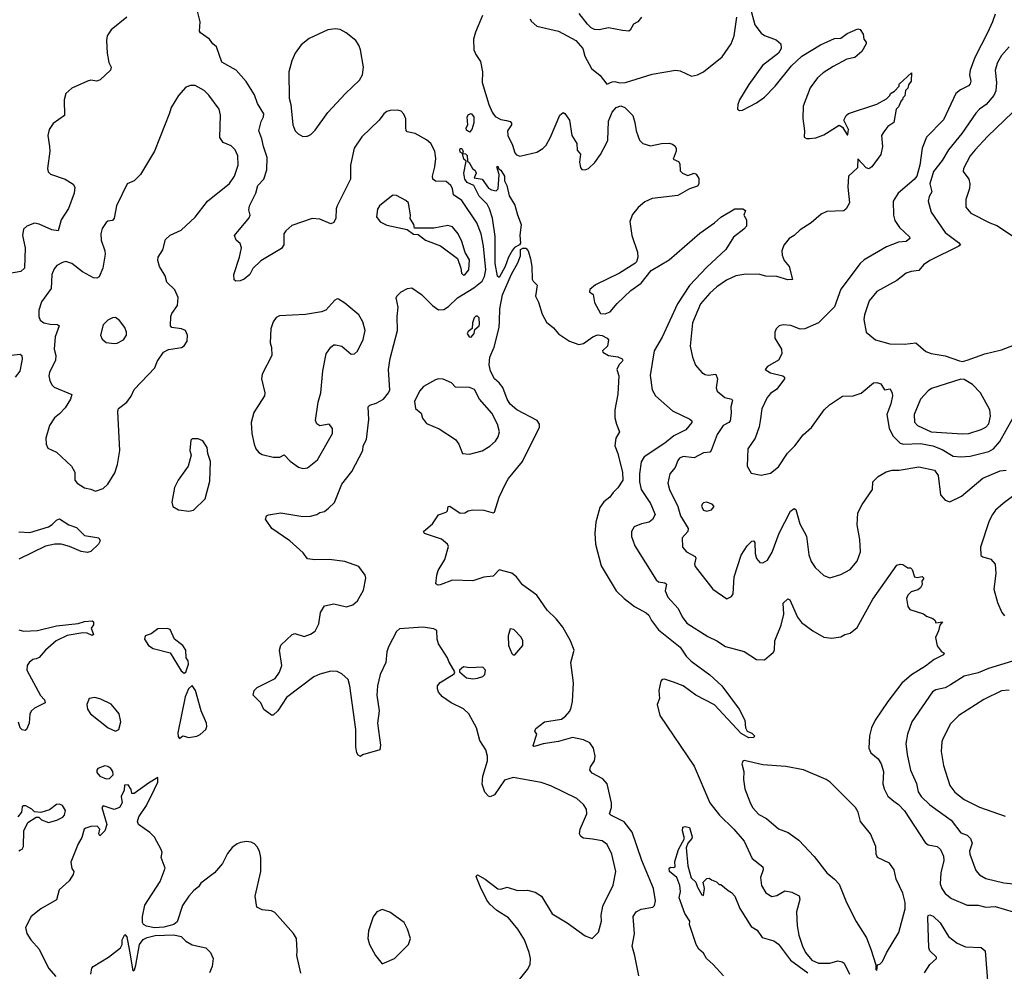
# Model space of a CAD drawing. Extents: x 1550320 to 1685906, y 509093 to 640511.
# Tile 435 of 532: x 1650540 to 1656853, y 593384 to 599489. Entities that reach past the tile are written whole.
import ezdxf

# ---------------------------------------------------------------- set-up
doc = ezdxf.new("R2010")
doc.units = 0

msp = doc.modelspace()

# ---------------------------------------------------------------- linework, layer by layer
at = {"layer": '0CON20XD'}
for points in [[(1653016.4, 598795), (1653015, 598853.3), (1653002.9, 598882.9), (1652985, 598901.9), (1652965, 598908.5), (1652915, 598905.5), (1652895, 598900), (1652875, 598885.6), (1652845.4, 598844.6), (1652733, 598737), (1652685.4, 598665), (1652660, 598555), (1652660.8, 598465), (1652575.7, 598294.3), (1652569.2, 598275), (1652566, 598215), (1652555, 598187.5), (1652535, 598180), (1652465, 598209.4), (1652415, 598212.9), (1652285, 598167.5), (1652246.1, 598133.9), (1652233.8, 598115), (1652233.8, 598045), (1652219.5, 598020.5), (1652087.1, 597942.9), (1652035, 597892), (1652016, 597855), (1651980, 597825), (1651953, 597813), (1651925, 597811.2), (1651915, 597820), (1651914, 597855), (1651950, 597965), (1651961.2, 598025), (1651953.6, 598053.6), (1651927.5, 598075), (1651916.7, 598105), (1652011.7, 598218.3), (1652018, 598235), (1652008.3, 598268.3), (1652012.5, 598295), (1652054.2, 598375), (1652067.5, 598425), (1652104.3, 598465.7), (1652124, 598525), (1652126, 598605), (1652102.5, 598675), (1652093.1, 598725), (1652072.7, 598775), (1652089.2, 598835), (1652104.2, 598865), (1652106, 598885), (1652065, 598951.2), (1652046.4, 599006.4), (1651992.3, 599092.3), (1651927.5, 599165), (1651836.1, 599216.1), (1651802.5, 599315), (1651777.5, 599335), (1651757.5, 599365), (1651700, 599405), (1651693.9, 599416.1), (1651696.2, 599476.2), (1651666.7, 599595)], [(1654526.2, 599505), (1654502.5, 599475), (1654475, 599460), (1654455, 599421.2), (1654445, 599416.2), (1654405, 599419.2), (1654315, 599436.9), (1654255, 599424.3), (1654225.8, 599425.8), (1654205, 599436.2), (1654180.3, 599460.3), (1654127.7, 599527.7)], [(1655222, 599575), (1655254.6, 599455), (1655295, 599402.9), (1655315, 599387.1), (1655389.7, 599359.7), (1655420, 599335), (1655423.3, 599305), (1655405, 599273.3), (1655302.9, 599195), (1655215, 599072.5), (1655154.4, 598975), (1655144.1, 598944.1), (1655143.3, 598915), (1655155, 598906.7), (1655175, 598908), (1655265, 598955.6), (1655315, 598991.1), (1655385, 599062.2), (1655488, 599192), (1655555.3, 599254.7), (1655675, 599328.5), (1655765, 599368), (1655805, 599370), (1655845, 599401.2), (1655915, 599430), (1655930, 599425), (1655947.5, 599395), (1655952.5, 599365), (1655967.5, 599345), (1655967.5, 599335), (1655940, 599285), (1655895, 599246.2), (1655844.1, 599235.9), (1655755, 599189.6), (1655691.7, 599148.3), (1655654.8, 599115.2), (1655607.7, 599052.3), (1655564.6, 598935), (1655561.5, 598855), (1655572, 598775), (1655570, 598735), (1655585, 598726.7), (1655603.6, 598726.4), (1655645, 598732), (1655695, 598750.6), (1655795, 598811.2), (1655815, 598798.9), (1655845, 598749.4), (1655849.7, 598750.3), (1655855, 598783.8), (1655824.7, 598844.7), (1655839.2, 598875), (1655855, 598887.1), (1656035, 598947.5), (1656098.3, 598981.7), (1656118.3, 599001.7), (1656122.5, 599015), (1656150, 599030), (1656178.3, 599061.7), (1656180, 599075), (1656258.3, 599148.3), (1656256.7, 599095), (1656238.3, 599071.7), (1656235, 599050), (1656220, 599035), (1656215, 599000), (1656201.7, 598988.3), (1656200, 598975), (1656191.7, 598968.3), (1656175, 598930), (1656160, 598915), (1656145, 598830), (1656106.7, 598803.3), (1656080, 598770), (1656066.2, 598745), (1656071.5, 598675), (1656062.2, 598625), (1656004.5, 598545.5), (1655985, 598532.5), (1655968, 598538), (1655915, 598596.7), (1655912.2, 598537.8), (1655854, 598485), (1655850.8, 598415), (1655860, 598315), (1655840, 598275), (1655825, 598262.9), (1655715, 598258.9), (1655678.3, 598241.7), (1655615, 598185.7), (1655545, 598140.8), (1655505, 598104), (1655474.5, 598085.5), (1655438.6, 598041.4), (1655425.8, 598005), (1655428.8, 597978.8), (1655440.8, 597945), (1655474.6, 597904.6), (1655495, 597822.5), (1655465, 597820.8), (1655395, 597842), (1655325, 597844.3), (1655285, 597854.2), (1655195.7, 597855.7), (1655132.5, 597845), (1655072.2, 597817.8), (1655010, 597775), (1654965.8, 597735), (1654905, 597665.8), (1654854.5, 597545), (1654840, 597395), (1654854.4, 597324.4), (1654872.6, 597272.6), (1654914.5, 597224.5), (1654935, 597212.5), (1654955, 597208.6), (1655004.2, 597214.2), (1655014, 597184), (1655006.1, 597126.1), (1655012.5, 597105), (1655062, 597065), (1655105.7, 597055), (1655109.6, 597045), (1655099.7, 597005), (1655102.2, 596965), (1655094.4, 596915), (1655085.9, 596904.1), (1655050, 596885), (1655011.7, 596828.3), (1654974.6, 596725.4), (1654965.4, 596714.6), (1654925, 596709.4), (1654865, 596678.1), (1654793.2, 596686.8), (1654770, 596675), (1654759.7, 596660.3)], [(1656794, 599525), (1656778.6, 599475), (1656745.7, 599405), (1656664.1, 599245.9), (1656633.5, 599165), (1656629.4, 599135), (1656638.1, 599095), (1656633.4, 599076.6), (1656624, 599065), (1656572.1, 599037.9), (1656542.9, 599015), (1656464.1, 598845.9), (1656354, 598736), (1656325.5, 598665), (1656311.7, 598555), (1656291.6, 598485), (1656275, 598463.1), (1656172.9, 598375), (1656140, 598325), (1656142.5, 598235), (1656151.3, 598201.3), (1656180.8, 598155), (1656246, 598095), (1656248, 598085), (1656225, 598066.9), (1656175, 598062.7), (1656097.7, 598032.3), (1655955, 597948.6), (1655928.6, 597925), (1655805, 597760), (1655763.8, 597646.2), (1655661.2, 597545), (1655574.4, 597505.6), (1655545, 597504.3), (1655485, 597526.9), (1655435, 597531.9), (1655410, 597525), (1655391.2, 597505), (1655382.9, 597485), (1655382.5, 597445), (1655425.6, 597375.6), (1655425.8, 597345), (1655404.4, 597305.6), (1655333.8, 597265), (1655320, 597245), (1655355, 597223.8), (1655434.2, 597204.2), (1655443.8, 597195), (1655444, 597185), (1655395, 597119.2), (1655355, 597091.4), (1655332.9, 597065), (1655297.6, 596992.4), (1655288.1, 596915), (1655282.4, 596877.6), (1655255.4, 596804.6), (1655209.2, 596735), (1655204, 596625), (1655229.3, 596579.3), (1655295, 596567.5), (1655355, 596578.8), (1655405, 596621.2), (1655462.6, 596707.4), (1655510, 596755), (1655564.5, 596825.5), (1655616.8, 596873.2), (1655699.2, 596985), (1655731.7, 597018.3), (1655815, 597074.2), (1655885, 597075.8), (1655935, 597092.9), (1656015, 597160), (1656035, 597162), (1656062.3, 597152.3), (1656085, 597113.3), (1656121.2, 597121.2), (1656133.4, 597093.4), (1656135.5, 597075), (1656125.4, 597025), (1656100, 596955), (1656115, 596868.8), (1656139.5, 596819.5), (1656185, 596771.1), (1656206.3, 596766.3), (1656315, 596769.3), (1656394.8, 596754.8), (1656455, 596730.7), (1656525, 596688.8), (1656575, 596683.8), (1656635, 596689.6), (1656755, 596719.1), (1656784, 596736), (1656825, 596782.5), (1656905, 596927.5)], [(1651226.7, 599505), (1651126.5, 599423.5), (1651101.8, 599385), (1651096.4, 599355), (1651100, 599275), (1651112.2, 599215), (1651125.4, 599185), (1651122.9, 599165), (1651055, 599102.4), (1651035, 599095.4), (1650995, 599100.5), (1650975, 599095.6), (1650875, 599050.6), (1650835.6, 599015), (1650825.7, 598975.7), (1650828, 598875), (1650755, 598822), (1650729.2, 598785), (1650721.4, 598745), (1650730, 598675), (1650732.9, 598645), (1650718, 598535), (1650723, 598513), (1650738.3, 598498.3), (1650832.5, 598465), (1650883.4, 598433.4), (1650894.2, 598415), (1650889.4, 598375), (1650852.6, 598277.4), (1650805.3, 598205), (1650786.7, 598135), (1650745, 598140.9), (1650665, 598177.1), (1650635, 598182.7), (1650586, 598165), (1650564.4, 598145), (1650558.1, 598105), (1650574.3, 598025), (1650571.1, 597895), (1650546.9, 597873.1), (1650475, 597860.9)], [(1653507.9, 599515), (1653461.5, 599408.5), (1653450.4, 599365), (1653451.3, 599295), (1653464, 599265), (1653495, 599220), (1653507.6, 599155), (1653505.4, 599085), (1653548.4, 598945), (1653569.6, 598895), (1653588.7, 598868.7), (1653625, 598848.5), (1653661.9, 598841.9)], [(1653813.8, 599495), (1653820.5, 599480.5), (1653856.4, 599446.4), (1653995, 599416), (1654106.7, 599355), (1654150.8, 599305), (1654164.4, 599254.4), (1654205.4, 599175.4), (1654261.5, 599131.5), (1654305, 599076), (1654339.5, 599089.5), (1654355, 599092.5), (1654385, 599082.9), (1654425, 599086.7), (1654595, 599140), (1654745, 599164.2), (1654775, 599160), (1654847.3, 599127.3), (1654885, 599134.4), (1654925, 599154.3), (1655045, 599250.8), (1655102.2, 599335), (1655121.5, 599385), (1655138.6, 599505)], [(1652355, 598740), (1652378.8, 598741.2), (1652385, 598742.5), (1652407.4, 598752.6), (1652435, 598780.8), (1652516.1, 598893.9), (1652629.4, 599015), (1652719.5, 599100.5), (1652737.8, 599135), (1652744.6, 599185), (1652725.3, 599295), (1652714.7, 599324.7), (1652695, 599354.4), (1652632.9, 599405), (1652595, 599425.5), (1652565, 599431.1), (1652515, 599423.3), (1652395, 599367.8), (1652345, 599328), (1652306, 599275), (1652284.2, 599225.8), (1652266, 599155), (1652268.8, 598985), (1652278.8, 598945), (1652291.4, 598815), (1652306.8, 598776.8), (1652325, 598756), (1652355, 598740)], [(1656885, 599314.7), (1656835, 599258.5), (1656809.4, 599215), (1656794.7, 599165), (1656803.6, 599085), (1656798.5, 599031.5), (1656786.6, 599003.4), (1656737.5, 598945), (1656695, 598915.8), (1656669.8, 598890.2), (1656580.6, 598759.4), (1656495.4, 598655), (1656453.8, 598585), (1656399.5, 598515), (1656376.6, 598436.6), (1656388.9, 598385), (1656370.6, 598355), (1656364.4, 598325), (1656384.4, 598255), (1656475, 598123.1), (1656560.4, 598060.4), (1656572.9, 598045), (1656562.5, 598035), (1656375, 597944.4), (1656335, 597916.9), (1656305, 597880), (1656255, 597874.4), (1656225, 597863.1), (1656165, 597815.7), (1656036.2, 597745), (1655986, 597685), (1655956.2, 597595), (1655952, 597565), (1655966.7, 597485), (1656027.5, 597435), (1656120.3, 597410.3), (1656212.4, 597407.6), (1656285, 597415.6), (1656350.3, 597360.3), (1656385, 597347.1), (1656475, 597331.9), (1656565, 597300), (1656585, 597296.7), (1656615, 597303.8)], [(1651025, 596463.8), (1651075, 596482), (1651105, 596510), (1651149.1, 596580.9), (1651168.1, 596635), (1651182.5, 596725), (1651168.6, 596975), (1651174, 596995), (1651226.2, 597035), (1651255.5, 597074.5), (1651273.2, 597116.8), (1651406.7, 597255), (1651421.2, 597295), (1651462, 597355), (1651495, 597373.1), (1651577.5, 597385), (1651595, 597396.7), (1651612.7, 597427.3), (1651615.6, 597465), (1651602, 597495), (1651576.6, 597506.6), (1651515, 597514.3), (1651506, 597525), (1651509.4, 597585), (1651516.5, 597605), (1651552.8, 597655), (1651557, 597707), (1651535.3, 597755.3), (1651484.2, 597805), (1651472.5, 597845), (1651437.1, 597905), (1651425.8, 597944.2), (1651428.6, 597965), (1651457, 598013), (1651475, 598078.8), (1651504.5, 598105.5), (1651575, 598139.2), (1651665, 598222), (1651745, 598325.7), (1651885, 598438.1), (1651917.5, 598485), (1651941.8, 598555), (1651937.9, 598615), (1651921.1, 598655), (1651895, 598680.6), (1651845, 598700), (1651823.1, 598733.1), (1651827.2, 598877.2), (1651817.9, 598915), (1651753.5, 599005), (1651723.1, 599035), (1651665, 599066.2), (1651635, 599067.5), (1651606.2, 599055), (1651557.4, 599002.6), (1651511.9, 598925), (1651499.8, 598890.2), (1651404.3, 598645), (1651314.2, 598495), (1651274.3, 598455.7), (1651230, 598435), (1651160, 598295), (1651146.2, 598215), (1651135, 598200), (1651105, 598196.2), (1651095, 598188.8), (1651069.7, 598150.3), (1651060, 598115), (1651062.9, 598075), (1651086.8, 598006.8), (1651088.6, 597985), (1651072.2, 597895), (1651049.8, 597840.2), (1651035, 597830.6), (1651013, 597833), (1650942.3, 597872.3), (1650875, 597924.2), (1650835, 597937.5), (1650815, 597932), (1650777.7, 597912.3), (1650760.3, 597889.7), (1650746.8, 597853.2), (1650741.4, 597765), (1650679.5, 597679.5), (1650663.3, 597625), (1650663.1, 597585), (1650671.1, 597561.1), (1650695, 597544.3), (1650735, 597534.5), (1650782.4, 597532.4), (1650792.5, 597525), (1650766.4, 597455), (1650761.5, 597375), (1650770.8, 597335), (1650770, 597305), (1650731.4, 597225), (1650727.5, 597205), (1650732.5, 597175), (1650745.8, 597145.8), (1650761.2, 597131.2), (1650873.8, 597083.8), (1650865.6, 597055), (1650830.6, 596999.4), (1650795, 596960), (1650762.5, 596935), (1650732, 596885), (1650708, 596805), (1650708.8, 596765), (1650720, 596740), (1650775, 596713.8), (1650872.2, 596625), (1650892.9, 596585), (1650892.5, 596535), (1650907.5, 596515), (1650954.5, 596484.5), (1650997, 596477), (1651025, 596463.8)], [(1653425, 598767.5), (1653405, 598780), (1653402.5, 598795), (1653414, 598815), (1653409.4, 598865), (1653418.6, 598881.4), (1653433.9, 598886.1), (1653452.2, 598865), (1653452.5, 598827.5), (1653440, 598785), (1653425, 598767.5)], [(1653661.9, 598841.9), (1653685, 598836), (1653693.8, 598825), (1653693.8, 598815), (1653668.5, 598775), (1653669.1, 598745), (1653698.9, 598685), (1653714.6, 598635), (1653725, 598621.9), (1653746, 598614), (1653855, 598638.9), (1653895, 598662.2), (1653915.5, 598685), (1653944.5, 598735), (1654004.2, 598875.8), (1654025, 598892.5), (1654035, 598886.7), (1654064.3, 598845), (1654079.4, 598745), (1654111.4, 598695), (1654115, 598652.5), (1654136.8, 598626.8), (1654129.2, 598575), (1654135, 598540), (1654145, 598527.5), (1654165, 598526.7), (1654187.5, 598535), (1654227.3, 598572.7), (1654265, 598623.3), (1654303.4, 598696.6), (1654310, 598715), (1654315, 598837.5), (1654339.4, 598895), (1654363.5, 598925), (1654395, 598937.2), (1654420.6, 598925), (1654472, 598875), (1654485, 598830), (1654492.5, 598775), (1654514, 598715), (1654535, 598693.8), (1654585, 598680), (1654655, 598694), (1654704.1, 598695.9), (1654725, 598691.2), (1654739.7, 598679.7), (1654748.8, 598665), (1654750, 598645), (1654730, 598595), (1654765, 598580), (1654772.5, 598565), (1654775, 598520), (1654790, 598505), (1654825, 598490), (1654865, 598503.3), (1654878.3, 598498.3), (1654895, 598470), (1654893.8, 598435), (1654885, 598421.2), (1654835, 598402.9), (1654759.8, 598360.2), (1654595, 598341.6), (1654549, 598321), (1654505.5, 598285), (1654470.1, 598239.9), (1654451.1, 598195), (1654464.6, 598104.6), (1654502, 597998), (1654504, 597965), (1654494.2, 597935.8), (1654485, 597924), (1654386.2, 597863.8), (1654232.7, 597787.3), (1654195, 597757.5), (1654193.6, 597743.6), (1654217.5, 597725), (1654226, 597675), (1654263.3, 597605), (1654295, 597601.1), (1654325, 597614.6), (1654371, 597669), (1654458, 597752), (1654525, 597799.5), (1654589.4, 597880.6), (1654705, 597947.8), (1654900.9, 598119.1), (1654995, 598185.8), (1655035, 598222.5), (1655125, 598276), (1655176.1, 598276.1), (1655193.3, 598265), (1655183.3, 598235), (1655201.2, 598205), (1655200, 598165), (1655183.3, 598145), (1655117.3, 598092.7), (1655067.1, 598015), (1654945, 597900.9), (1654835, 597782.7), (1654758.2, 597665), (1654658.7, 597451.3), (1654608, 597365), (1654583.2, 597206.8), (1654595.8, 597115), (1654616.6, 597076.6), (1654725, 596979.2), (1654837.1, 596927.1), (1654848.8, 596915), (1654849.2, 596905), (1654811.5, 596858.5), (1654735, 596819.2), (1654677.6, 596772.4), (1654544.3, 596685), (1654525, 596653.3), (1654513.5, 596575), (1654513.4, 596525), (1654524.7, 596475), (1654585.3, 596385), (1654613.5, 596315), (1654596.9, 596283.1), (1654575.5, 596264.5), (1654527.5, 596255), (1654480, 596235), (1654462.9, 596205), (1654463.2, 596173.2), (1654485, 596113.3), (1654621.5, 595895), (1654635, 595882.5), (1654675.5, 595875.5), (1654686.6, 595866.6), (1654679.4, 595825), (1654695.8, 595785), (1654761.9, 595711.9), (1654788.1, 595658.1), (1654816.9, 595616.9), (1654952.1, 595532.1), (1655010, 595505), (1655065, 595468.1), (1655185.6, 595435.6), (1655265, 595383.3), (1655315, 595382.5), (1655345, 595407.5), (1655371.7, 595428.3), (1655380, 595445), (1655382, 595505), (1655422.9, 595605), (1655439.2, 595675), (1655436.2, 595745), (1655465, 595773.8), (1655477, 595767), (1655526.7, 595655), (1655552.6, 595622.6), (1655625, 595567.1), (1655695, 595528.1), (1655745, 595522), (1655805, 595530), (1655830, 595545), (1655865, 595553.3), (1655909.7, 595590.3), (1656009.3, 595770.7), (1656165, 595990), (1656185, 595996.7), (1656203, 595993), (1656235, 595972.5), (1656251.7, 595971.7), (1656261.7, 595961.7), (1656277.5, 595915), (1656295, 595911.2), (1656325.9, 595915.9), (1656337, 595907), (1656323.6, 595886.4), (1656326.7, 595865), (1656316.7, 595845), (1656297.9, 595832.1), (1656255, 595817.8), (1656235, 595798), (1656225.8, 595775), (1656233.8, 595725), (1656247.5, 595705), (1656335, 595677.5), (1656355, 595662.5), (1656395, 595647.5), (1656410, 595635), (1656415, 595620), (1656457.5, 595625), (1656440, 595605), (1656431.7, 595568.3), (1656412.5, 595525), (1656421.7, 595471.7), (1656448.3, 595438.3), (1656467.5, 595425), (1656462.5, 595415), (1656403.8, 595385), (1656348.9, 595341.1), (1656257.5, 595285), (1656196.7, 595233.3), (1656105.8, 595114.2), (1656025.3, 594994.7), (1656001.1, 594945), (1655989.4, 594895), (1655984, 594815), (1655998, 594785), (1656045, 594746), (1656062.9, 594715), (1656077.8, 594665), (1656074.3, 594585.7), (1656082.9, 594555), (1656106.6, 594506.6), (1656145.6, 594475.6), (1656175.8, 594455), (1656213.8, 594413.8), (1656345, 594210.8), (1656365, 594195.8), (1656423.6, 594183.6), (1656444.2, 594165), (1656462.6, 594122.6), (1656464.5, 594095), (1656446.4, 594015), (1656442.2, 593945), (1656452, 593915), (1656475, 593882.5), (1656515, 593851.8), (1656615, 593808.5), (1656685, 593807.5), (1656735, 593796.2), (1656795, 593799.6), (1656910, 593765)], [(1656908.2, 598895), (1656745, 598739.2), (1656666.2, 598655), (1656634.6, 598615), (1656591.1, 598535), (1656588.6, 598515), (1656625.4, 598465.4), (1656633.1, 598435), (1656630, 598405), (1656606.5, 598335), (1656606.6, 598286.6), (1656638, 598248), (1656760, 598185), (1656805, 598168), (1656905, 598101.2)], [(1653700, 593275), (1653796.9, 593395), (1653812.6, 593427.4), (1653816.2, 593465), (1653807.3, 593505), (1653776.7, 593585), (1653735, 593654.6), (1653675, 593726.1), (1653598.6, 593775), (1653553.5, 593815), (1653535, 593840.8), (1653495, 593924), (1653472.5, 593975), (1653467.5, 593995), (1653475, 594002.5), (1653525, 593976), (1653605, 593913.3), (1653625, 593910.6), (1653665.9, 593924.1), (1653732.8, 593902.8), (1653795, 593904.3), (1653845, 593892.5), (1653885.5, 593865.5), (1653953.6, 593753.6), (1654050, 593695), (1654165, 593611.2), (1654210, 593595), (1654250.8, 593635), (1654270.5, 593705), (1654268.9, 593745), (1654278.7, 593801.3), (1654345, 593936.2), (1654363.1, 594025), (1654337.7, 594135), (1654306.6, 594196.6), (1654275, 594220), (1654212.1, 594232.1), (1654155, 594237.7), (1654138.1, 594248.1), (1654129.7, 594265), (1654134.1, 594295), (1654176.5, 594395), (1654173.3, 594425), (1654155.6, 594455), (1654112.6, 594492.6), (1653945, 594574.5), (1653884.6, 594594.6), (1653705, 594627.5), (1653649.4, 594610.6), (1653584.2, 594515.8), (1653556.1, 594503.9), (1653545, 594506.7), (1653523.2, 594533.2), (1653505.7, 594585), (1653508.9, 594635), (1653538.9, 594735), (1653538.9, 594765), (1653527.8, 594805), (1653490.5, 594865), (1653467.9, 594945), (1653418.9, 595035), (1653385, 595067.1), (1653307.1, 595107.1), (1653251.4, 595145), (1653225.6, 595175), (1653218.1, 595195), (1653218.6, 595215), (1653235, 595236), (1653325, 595292.5), (1653330, 595305), (1653290.5, 595370.5), (1653283.3, 595395), (1653226.2, 595485), (1653216.7, 595515), (1653215, 595570), (1653195, 595580), (1653125, 595590.6), (1652975, 595581.5), (1652955, 595564.2), (1652904.6, 595465), (1652895, 595432.5), (1652888.2, 595365), (1652852, 595288), (1652833.2, 595215), (1652830.5, 595155), (1652844.5, 595055), (1652834.2, 594975), (1652852.5, 594835), (1652850, 594805), (1652737.5, 594772.5), (1652725, 594762.5), (1652710.7, 594770.7), (1652702.5, 594785), (1652694.2, 594824.2), (1652695.7, 594935), (1652657.5, 595215), (1652645.3, 595255.3), (1652605, 595293.1), (1652575, 595306.7), (1652535, 595309.5), (1652465, 595290.5), (1652426.7, 595273.3), (1652250.3, 595139.7), (1652195.6, 595054.4), (1652165, 595027.5), (1652155, 595027.5), (1652105, 595062.5), (1652086.1, 595106.1), (1652037.5, 595155), (1652043.8, 595185), (1652062.5, 595205), (1652178.3, 595261.7), (1652205, 595302.5), (1652220, 595345), (1652206.2, 595445), (1652214.1, 595475.9), (1652286.4, 595543.6), (1652305, 595550), (1652365, 595530.8), (1652405, 595545.8), (1652435, 595566), (1652458, 595612), (1652468, 595685), (1652495, 595728.8), (1652555, 595742), (1652635, 595722), (1652675, 595734.2), (1652705, 595760), (1652745, 595830), (1652760, 595905), (1652755.7, 595925), (1652715, 595980), (1652625, 596013.1), (1652525, 596025.6), (1652433.1, 596023.1), (1652385, 596030), (1652357.8, 596067.8), (1652271.9, 596145), (1652155.6, 596225.6), (1652115.8, 596285), (1652122.5, 596305), (1652135, 596311.9), (1652215, 596325.7), (1652355, 596302.2), (1652405, 596302.9), (1652445, 596314.2), (1652465, 596328), (1652495, 596333.8), (1652520, 596355), (1652558.6, 596391.4), (1652605, 596510), (1652669.1, 596590.9), (1652739.2, 596725), (1652742, 596755), (1652763.3, 596795), (1652779.2, 596925), (1652773.9, 597006.1), (1652784.2, 597015.8), (1652825, 597028.8), (1652872.5, 597055), (1652904, 597095), (1652912.5, 597115), (1652905.7, 597245), (1652915.7, 597315), (1652963.1, 597495), (1652960.4, 597585), (1652966, 597645), (1652953.8, 597705), (1652957.5, 597715), (1652986.4, 597743.6), (1653026.1, 597763.9), (1653055, 597768.8), (1653116.7, 597725), (1653186.3, 597656.3), (1653225, 597626.9), (1653259.5, 597630.5), (1653290.2, 597649.8), (1653348, 597705), (1653451.6, 597768.4), (1653505, 597810.6), (1653519.4, 597840.6), (1653528.4, 597885), (1653514.8, 598035), (1653498.1, 598115), (1653471.4, 598185), (1653375, 598329.2), (1653322.3, 598365), (1653315.3, 598405), (1653304.7, 598424.7), (1653275, 598451.1), (1653205, 598453.1), (1653189.2, 598465), (1653186.9, 598485), (1653202.3, 598545), (1653208, 598598), (1653202.1, 598645), (1653175.4, 598695), (1653149.2, 598719.2), (1653075, 598759.5), (1653025, 598770), (1653017.8, 598777.8), (1653016.4, 598795)], [(1653615, 597834.4), (1653603.6, 597843.6), (1653588.6, 597925), (1653588.3, 598098.3), (1653571.2, 598215), (1653553.3, 598275), (1653536.7, 598305), (1653486.4, 598356.4), (1653452.5, 598425), (1653409.2, 598445), (1653394.5, 598465), (1653388, 598505), (1653401.7, 598581.7), (1653387.5, 598595), (1653380, 598630), (1653365, 598640), (1653361.2, 598655), (1653365, 598662.5), (1653375, 598662.5), (1653382.5, 598645), (1653380, 598630), (1653397.5, 598627.5), (1653408.3, 598618.3), (1653411.7, 598581.7), (1653423, 598573), (1653443.3, 598535), (1653460.7, 598520.7), (1653467.5, 598505), (1653453.3, 598475), (1653506.1, 598466.1), (1653545, 598407.5), (1653565, 598396.7), (1653595, 598390), (1653607, 598403), (1653613.3, 598495), (1653600, 598545), (1653605, 598550), (1653611.7, 598531.7), (1653625, 598522.5), (1653648.6, 598485), (1653648.8, 598455), (1653664, 598425), (1653678.3, 598358.3), (1653715, 598298.8), (1653732.3, 598237.7), (1653754.7, 598175), (1653747.3, 598105), (1653750.3, 598055), (1653745, 598043.5), (1653712.8, 598027.2), (1653699.1, 598010.9), (1653674.6, 597965.4), (1653653.6, 597905), (1653615, 597834.4)], [(1653385, 597850), (1653395, 597851.2), (1653420.8, 597885), (1653425, 597947.5), (1653395.8, 597995.8), (1653374, 598065), (1653350.8, 598115), (1653315, 598159.2), (1653285, 598168.9), (1653195, 598151.2), (1653071.7, 598151.7), (1653067.5, 598175), (1653043.8, 598213.8), (1653046, 598235), (1653032, 598315), (1653015, 598330), (1652955, 598360), (1652935, 598362.5), (1652925, 598357.5), (1652848, 598295), (1652835, 598272.5), (1652827.5, 598225), (1652852.1, 598192.1), (1652895, 598170), (1653025, 598142.5), (1653065, 598112.5), (1653095, 598110), (1653142.5, 598075), (1653237.6, 598037.6), (1653346.4, 597956.4), (1653368, 597895), (1653372.3, 597862.3), (1653385, 597850)], [(1654509.5, 593355), (1654485, 593482.5), (1654466.9, 593545), (1654481.9, 593625), (1654473.6, 593736.4), (1654493.8, 593765), (1654525, 593782.5), (1654600, 593795), (1654610, 593805), (1654615.7, 593835), (1654604.6, 593915), (1654528.9, 594095), (1654466.1, 594276.1), (1654415, 594342.7), (1654330, 594385), (1654321.4, 594395), (1654334.5, 594435), (1654335.4, 594465), (1654306, 594586), (1654279.3, 594619.3), (1654211.2, 594655), (1654195.8, 594675), (1654200.8, 594695), (1654225, 594733.3), (1654230.6, 594765), (1654219.4, 594815), (1654195, 594850), (1654155, 594869.5), (1654083.8, 594883.8), (1653995, 594858.9), (1653896.4, 594843.6), (1653848, 594828), (1653836.7, 594826.7), (1653832.7, 594832.7), (1653856, 594905), (1653844, 594925), (1653849.1, 594940.9), (1653905, 594983.3), (1654015, 595002), (1654040.3, 595019.7), (1654066.6, 595053.4), (1654076.1, 595076.1), (1654084.4, 595115), (1654091.5, 595235), (1654074.7, 595365), (1654094.3, 595444.3), (1654072, 595505), (1654022.6, 595592.6), (1653980.6, 595645), (1653921.2, 595701.2), (1653856.1, 595796.1), (1653764.2, 595864.2), (1653726.5, 595915), (1653695, 595938.1), (1653615, 595958.8), (1653575, 595918), (1653515, 595911.5), (1653445, 595888.2), (1653315, 595892.9), (1653235, 595863.6), (1653222.1, 595862.1), (1653208.8, 595868.8), (1653213.8, 595925), (1653223.8, 595955), (1653266.7, 596025), (1653289.3, 596109.3), (1653282.5, 596125), (1653245, 596156.7), (1653135, 596192.5), (1653130, 596205), (1653187.5, 596255), (1653225, 596313.3), (1653275, 596330), (1653282.5, 596337.5), (1653287.5, 596365), (1653298.3, 596368.3), (1653365, 596324), (1653395, 596326.2), (1653415, 596338), (1653445, 596344.2), (1653515, 596342.5), (1653575, 596326.2), (1653585, 596330), (1653615, 596426), (1653656, 596515), (1653675, 596546.5), (1653763.6, 596655), (1653872.5, 596875), (1653872.1, 596895), (1653857.1, 596917.1), (1653728, 596985), (1653685, 597022.5), (1653665.7, 597055), (1653638.6, 597128.6), (1653615, 597158.8), (1653584, 597185), (1653558.8, 597235), (1653551.2, 597275), (1653553.9, 597323.9), (1653582.7, 597387.3), (1653613.8, 597515), (1653616.4, 597555), (1653618.8, 597635), (1653635, 597724.3), (1653692.6, 597857.4), (1653735, 597930), (1653750.7, 597975), (1653751.2, 598015), (1653765, 598022.7), (1653785, 598022.9), (1653800, 598005), (1653814.5, 597955.5), (1653824.2, 597905), (1653826.7, 597825), (1653831.7, 597811.7), (1653858, 597785), (1653847.5, 597715), (1653866.1, 597676.1), (1653889.2, 597599.2), (1653918, 597548), (1653961.8, 597511.8), (1653995, 597474.6), (1654066.2, 597426.2), (1654124.6, 597404.6), (1654155, 597410.9), (1654215, 597455.3), (1654245, 597468.1), (1654273.9, 597463.9), (1654306.1, 597446.1), (1654316.2, 597435), (1654308.8, 597395), (1654276.7, 597365), (1654280, 597355), (1654315, 597333.8), (1654375, 597326.7), (1654403, 597313), (1654407.5, 597305), (1654402.5, 597295), (1654383.9, 597276.1), (1654368.8, 597245), (1654382, 597205), (1654374.5, 597085.5), (1654356.7, 596985), (1654356.9, 596935), (1654365.7, 596895), (1654386.2, 596845), (1654363.3, 596805), (1654356.2, 596755), (1654375.6, 596705.6), (1654404.7, 596584.7), (1654407.1, 596535), (1654375.5, 596484.5), (1654344.4, 596455.6), (1654324, 596425), (1654284.7, 596395.3), (1654260.2, 596359.8), (1654233.8, 596265), (1654226.8, 596195), (1654231.5, 596125), (1654267.3, 595985), (1654364.7, 595824.7), (1654415, 595775.6), (1654482.5, 595725), (1654556.1, 595683.9), (1654575, 595669.2), (1654590.6, 595635), (1654635.4, 595575), (1654774.3, 595464.3), (1654813.8, 595405), (1654845, 595373.5), (1654965.8, 595285), (1655042, 595215), (1655154, 595065), (1655190, 594995), (1655193.3, 594945), (1655203.9, 594923.9), (1655235, 594911.2), (1655251.2, 594895), (1655246.7, 594883.3), (1655215, 594882.7), (1655165, 594909.6), (1654994, 595094), (1654875, 595156), (1654795, 595214.6), (1654731.9, 595238.1), (1654675, 595257.8), (1654660, 595255), (1654650, 595245), (1654639.1, 595185), (1654642.9, 595135), (1654627.1, 595095), (1654643.9, 595025), (1654865, 594699.2), (1654965.4, 594465), (1655027.9, 594385), (1655119.2, 594295), (1655185, 594219.4), (1655237.1, 594107.1), (1655304.3, 594055), (1655306.9, 594035), (1655290, 593985), (1655296.5, 593935), (1655325, 593887.1), (1655363.6, 593863.6), (1655395, 593871.1), (1655445, 593900.5), (1655491.4, 593891.4), (1655538.3, 593868.3), (1655542.2, 593845), (1655521.5, 593765), (1655524.6, 593675.4), (1655536.2, 593615), (1655559.2, 593545), (1655579.2, 593505), (1655620, 593455), (1655662, 593435), (1655735, 593435.6), (1655785, 593450.5), (1655814.6, 593444.6), (1655827.1, 593435), (1655860, 593365)], [(1652355, 596609.2), (1652385, 596614.2), (1652450, 596665), (1652546.5, 596835), (1652545, 596866.7), (1652525, 596894), (1652465, 596883.8), (1652445.9, 596895.9), (1652437.5, 596917.5), (1652454.4, 597035), (1652470.5, 597095), (1652482.8, 597237.2), (1652506, 597345), (1652535, 597388.8), (1652555, 597403.3), (1652565, 597403.8), (1652605, 597393.8), (1652665, 597343.8), (1652687.5, 597345), (1652705, 597363.3), (1652742.7, 597437.3), (1652754.6, 597495), (1652740.5, 597550.5), (1652714.6, 597594.6), (1652625, 597670.6), (1652585, 597695.7), (1652575, 597697.1), (1652560.9, 597689.1), (1652502.5, 597625), (1652475, 597614), (1652372.7, 597597.3), (1652205, 597588), (1652185, 597578.8), (1652165, 597550), (1652149.2, 597505), (1652145.8, 597415), (1652154, 597385), (1652155.8, 597335), (1652093.8, 597215), (1652091.2, 597185), (1652112, 597095), (1652109.2, 597075), (1652040.3, 596969.7), (1652023.1, 596905), (1652028, 596835), (1652042.5, 596765), (1652054, 596735), (1652073.2, 596713.2), (1652095, 596699.2), (1652165, 596681.4), (1652207.6, 596682.4), (1652236.4, 596696.4), (1652275, 596656.7), (1652327.3, 596617.3), (1652355, 596609.2)], [(1651145, 597410.6), (1651165, 597414.4), (1651205.6, 597435), (1651224.4, 597465), (1651225.6, 597485), (1651214.4, 597514.4), (1651179.8, 597559.8), (1651155, 597577.5), (1651135, 597577.1), (1651105, 597560.8), (1651075, 597531.2), (1651058, 597465), (1651069.7, 597439.7), (1651095, 597418), (1651145, 597410.6)], [(1653435, 597453.1), (1653453.8, 597475), (1653459.3, 597500.7), (1653485, 597524.5), (1653488.6, 597535), (1653486.1, 597576.1), (1653475, 597587.5), (1653465, 597587.5), (1653453.9, 597576.1), (1653443.3, 597545), (1653441.7, 597508.3), (1653415, 597487.5), (1653410, 597475), (1653422.5, 597455), (1653435, 597453.1)], [(1656615, 597303.8), (1656727.5, 597345), (1656835, 597371.4), (1657028.8, 597445)], [(1650465, 597334.4), (1650542.3, 597342.3), (1650554.1, 597334.1), (1650555, 597310), (1650540.5, 597235), (1650511.1, 597195)], [(1653425, 596702.5), (1653506.1, 596723.9), (1653555, 596753.3), (1653590, 596785), (1653607.3, 596812.7), (1653615.7, 596844.3), (1653604.4, 596895), (1653567.3, 596965), (1653489.2, 597055), (1653456.8, 597116.8), (1653425, 597130), (1653335, 597130.8), (1653309.1, 597159.1), (1653255, 597182.2), (1653225, 597184.4), (1653205, 597178.6), (1653130, 597135), (1653103.7, 597106.3), (1653070.9, 597039.1), (1653077.5, 596995), (1653113.3, 596965), (1653123, 596933), (1653148.7, 596898.7), (1653230, 596865), (1653333.8, 596795), (1653356.2, 596765), (1653380, 596705), (1653425, 596702.5)], [(1656585, 596831.8), (1656625, 596834.6), (1656705, 596859.1), (1656735.6, 596875), (1656753.6, 596896.4), (1656765.5, 596945), (1656759.4, 596985), (1656700.8, 597095), (1656649.1, 597149.1), (1656595, 597180), (1656575, 597183.3), (1656387.4, 597122.6), (1656365, 597107.5), (1656315.6, 597055), (1656275.5, 596955), (1656277.4, 596907.4), (1656295.7, 596885), (1656385, 596844.7), (1656585, 596831.8)], [(1651625, 596335.8), (1651655, 596342), (1651730, 596415), (1651758.8, 596528.8), (1651762.5, 596655), (1651745.8, 596705.8), (1651741.2, 596745), (1651715, 596787.5), (1651685, 596800), (1651645, 596800), (1651638.3, 596791.7), (1651631.2, 596725), (1651638.8, 596695), (1651620, 596625), (1651555.5, 596534.5), (1651532.1, 596487.9), (1651515.9, 596394.1), (1651521.2, 596365), (1651557.5, 596345), (1651625, 596335.8)], [(1654759.7, 596660.3), (1654743.3, 596616.7), (1654709.4, 596575), (1654695.6, 596515), (1654706.9, 596475), (1654758.9, 596365), (1654776.5, 596305), (1654826.2, 596225), (1654823.5, 596205), (1654787.1, 596165), (1654790.8, 596105), (1654814.6, 596074.6), (1654870.8, 596045), (1654875.5, 596035), (1654866.9, 595995), (1654870.5, 595980.5), (1654985, 595836), (1655075, 595772.5), (1655105, 595787.5), (1655113.8, 595805), (1655121.1, 595915), (1655166, 596054), (1655205, 596114.2), (1655235, 596143.8), (1655245, 596146.2), (1655254.2, 596134.2), (1655254.7, 596064.7), (1655265, 596031.2), (1655285, 596006), (1655305, 596004.2), (1655335, 596022), (1655365, 596072.5), (1655410.6, 596195), (1655482.9, 596335), (1655505, 596353.8), (1655515.6, 596345.6), (1655542.5, 596255), (1655585.4, 596175.4), (1655600, 596055), (1655615, 596013.3), (1655641.2, 595975), (1655695, 595923.3), (1655735, 595908.8), (1655805, 595928.8), (1655865, 595961.2), (1655910.8, 596015), (1655931.9, 596075), (1655927.8, 596155), (1655908.8, 596248.8), (1655913.1, 596325), (1655941.9, 596378.1), (1656008.8, 596475), (1656010, 596525), (1656045, 596557.4), (1656095, 596587.4), (1656135, 596599.7), (1656178.9, 596598.9), (1656305, 596620.6), (1656405, 596599.2), (1656429.3, 596565), (1656445, 596440), (1656475, 596406.2), (1656505, 596396), (1656578.5, 596431.5), (1656715, 596548.1), (1656826.2, 596595), (1656865, 596599.1)], [(1656980, 596485), (1656845, 596385.7), (1656797.4, 596342.6), (1656777.5, 596315), (1656755.6, 596274.4), (1656700.8, 596105), (1656702.5, 596052.5), (1656715, 596043.3), (1656767.3, 596027.3), (1656794, 595995), (1656798.1, 595935), (1656785.6, 595835), (1656810.3, 595750.3), (1656837.5, 595685), (1656855, 595664.2)], [(1654945, 596336.9), (1654975, 596344), (1654992.5, 596365), (1654980.7, 596380.7), (1654943.4, 596393.4), (1654925, 596390), (1654915, 596381.4), (1654911.5, 596365), (1654925, 596343.3), (1654945, 596336.9)], [(1650534, 596204), (1650605, 596200), (1650723.7, 596236.3), (1650749.1, 596250.9), (1650775, 596278), (1650795, 596286), (1650855, 596248.6), (1650905, 596231.1), (1650955, 596178.9), (1651047.5, 596165), (1651056, 596145), (1651046, 596125), (1650995, 596076.7), (1650975, 596071.2), (1650935, 596076.2), (1650859.2, 596109.1), (1650805, 596124.1), (1650765, 596124.7), (1650705, 596110.6), (1650535, 596027.8)], [(1650535, 595575.4), (1650565, 595566.4), (1650655, 595570.4), (1650775, 595600), (1650915, 595614.2), (1650955, 595627.5), (1651005, 595632.5), (1651012.5, 595625), (1651013, 595607), (1650997.5, 595585), (1651012.5, 595545), (1651005, 595537.5), (1650973.2, 595553.2), (1650945, 595554.6), (1650845, 595538.9), (1650774.5, 595505), (1650705.6, 595445), (1650665, 595396), (1650645, 595388.1), (1650625, 595384.2), (1650601.2, 595365), (1650588.8, 595345), (1650586.2, 595315), (1650673.1, 595153.1), (1650698, 595125), (1650703, 595107), (1650635, 595071.4), (1650615.4, 595054.6), (1650605.6, 595035), (1650600.3, 594975), (1650583.3, 594935), (1650575, 594928.2), (1650555, 594933.1), (1650543.8, 594945), (1650532.1, 594982.1)], [(1651595, 595296.7), (1651605, 595303.8), (1651622.2, 595355), (1651620, 595375), (1651608, 595395), (1651606.2, 595445), (1651585, 595473.3), (1651532.5, 595515), (1651505, 595576.7), (1651485, 595584), (1651425, 595580), (1651382, 595548), (1651344.2, 595535), (1651339.4, 595515), (1651365, 595474), (1651395, 595454.2), (1651505, 595426.2), (1651575, 595311.2), (1651595, 595296.7)], [(1653715, 595413.3), (1653767, 595473), (1653766.7, 595505), (1653755, 595527.5), (1653707.5, 595577.5), (1653685, 595580), (1653671.8, 595535), (1653674.5, 595475), (1653695, 595422.5), (1653705, 595413.3), (1653715, 595413.3)], [(1656905, 595372.5), (1656752.7, 595327.3), (1656685, 595298.2), (1656595, 595277.5), (1656508.9, 595221.1), (1656475, 595201.5), (1656415, 595188.9), (1656393.7, 595176.4), (1656259.5, 594985), (1656231.5, 594905), (1656222.5, 594845), (1656230, 594775), (1656251.5, 594675), (1656289.5, 594589.5), (1656301.5, 594535), (1656320, 594505), (1656375, 594451.4), (1656512.5, 594352.5), (1656575, 594272.2), (1656615, 594256.5), (1656636.8, 594236.8), (1656646.2, 594205), (1656630.8, 594155), (1656631.5, 594135), (1656669.7, 594029.7), (1656695, 594002.5), (1656735, 593978.6), (1656851.1, 593951.1), (1656935, 593943.3)], [(1653445, 595260), (1653475, 595263.8), (1653510, 595275), (1653521.7, 595288.3), (1653526.7, 595315), (1653510, 595335), (1653425, 595330), (1653385, 595336.7), (1653360, 595315), (1653360, 595305), (1653405, 595266.7), (1653445, 595260)], [(1651565, 594877.5), (1651586.4, 594893.6), (1651625, 594884.2), (1651675, 594892.5), (1651697, 594903), (1651734.3, 594935.7), (1651740.8, 594955), (1651738.1, 594975), (1651704, 595055), (1651667.5, 595185), (1651645, 595217.5), (1651623.3, 595195), (1651600, 595145), (1651554.1, 594914.1), (1651555, 594890), (1651565, 594877.5)], [(1656885, 595188.1), (1656835, 595183.3), (1656721.4, 595128.6), (1656561.2, 595025), (1656509.1, 594970.9), (1656459.2, 594875), (1656452.5, 594855), (1656449.2, 594795), (1656454.2, 594755.8), (1656463.3, 594705), (1656504.5, 594575), (1656535, 594533.5), (1656595, 594486.4), (1656695, 594437.5), (1656858.7, 594378.7)], [(1651155, 594924), (1651176, 594935), (1651188.1, 594985), (1651176.9, 595035), (1651159.3, 595059.3), (1651126.8, 595096.8), (1651059.5, 595129.5), (1651021.2, 595141.2), (1650985.7, 595134.3), (1650970, 595095), (1650975.6, 595065), (1650992.9, 595035), (1651106.7, 594945), (1651155, 594924)], [(1656035, 593390), (1656040, 593425), (1656055, 593430), (1656073.1, 593446.9), (1656098.6, 593501.4), (1656177.4, 593632.6), (1656216.8, 593785), (1656217.5, 593825), (1656202.9, 593885), (1656159.1, 593975), (1656146.5, 594035), (1656116.7, 594076.7), (1656040, 594115), (1656031.4, 594135), (1656028.5, 594185), (1655996, 594265), (1655932, 594345), (1655916, 594405), (1655898.8, 594435), (1655737.5, 594597.5), (1655710.8, 594615), (1655565, 594676.4), (1655452.9, 594697.1), (1655305, 594709.5), (1655185, 594736), (1655177, 594733), (1655170, 594715), (1655183.3, 594665), (1655181.2, 594615), (1655188.8, 594555), (1655220.6, 594470.6), (1655238.8, 594435), (1655279.7, 594389.7), (1655327.5, 594365), (1655405, 594297.5), (1655467.5, 594275), (1655535, 594226), (1655635, 594121.4), (1655715, 594015.7), (1655765.4, 593975.4), (1655795, 593942.5), (1655841.4, 593825), (1655902.4, 593702.4), (1655968.8, 593598.8), (1655996.7, 593526.7), (1656030, 593425), (1656030, 593395), (1656035, 593390)], [(1651095, 594618.8), (1651115, 594620), (1651140, 594645), (1651137.5, 594665), (1651123.3, 594685), (1651105, 594698), (1651085, 594701.2), (1651040, 594685), (1651033.8, 594675), (1651035, 594660), (1651053.3, 594635), (1651095, 594618.8)], [(1652342, 593372), (1652316.2, 593485), (1652320, 593515), (1652315, 593593.3), (1652295, 593627.1), (1652175, 593761.4), (1652155, 593771.4), (1652095, 593778.8), (1652060, 593795), (1652048.8, 593865), (1652085.6, 594025), (1652086.4, 594115), (1652077.5, 594155), (1652062.4, 594182.4), (1652045, 594202.5), (1652025, 594212.9), (1651995, 594215.7), (1651955, 594209.2), (1651935, 594202), (1651902.4, 594177.6), (1651871.3, 594138.7), (1651840, 594075), (1651790, 594015), (1651701.4, 593948.6), (1651686.7, 593925), (1651657.3, 593902.7), (1651624.4, 593865.6), (1651582.9, 593805), (1651549.1, 593700.9), (1651527.5, 593685), (1651465, 593667.7), (1651405, 593662.9), (1651352.5, 593672.5), (1651334.8, 593684.8), (1651327.8, 593697.8), (1651326.9, 593735), (1651341.5, 593808.5), (1651440.5, 593959.5), (1651473.3, 594045), (1651446.2, 594115), (1651453.3, 594145), (1651448, 594165), (1651403.8, 594245), (1651375, 594273.8), (1651302.5, 594325), (1651294.3, 594344.3), (1651304.6, 594375), (1651352.5, 594447.5), (1651405, 594552.5), (1651425, 594597.5), (1651426.2, 594626.2), (1651365, 594590), (1651273.6, 594523.6), (1651260, 594525), (1651255, 594550), (1651235, 594580), (1651211.7, 594578.3), (1651210, 594545), (1651190, 594505), (1651196.7, 594465), (1651180, 594435), (1651145, 594422.5), (1651075, 594446), (1651066.7, 594435), (1651098.6, 594325), (1651085.8, 594284.2), (1651053.3, 594253.3), (1651047.5, 594265), (1651053.8, 594295), (1651037.5, 594315), (1650997, 594313), (1650965, 594302.5), (1650953.3, 594296.7), (1650937.3, 594242.7), (1650915, 594202.5), (1650868, 594085), (1650873.6, 594043.6), (1650886.7, 594025), (1650882.5, 594005), (1650856.2, 593965), (1650793.5, 593906.5), (1650775, 593842.5), (1650675.6, 593784.4), (1650614.4, 593735), (1650577.5, 593665), (1650585.7, 593625.7), (1650610.8, 593585), (1650665, 593526.2), (1650724, 593405), (1650771.3, 593351.3)], [(1650535, 594157.5), (1650545, 594162.5), (1650555, 594167.5), (1650563.3, 594185), (1650566.7, 594285), (1650591.7, 594338.3), (1650645, 594372.5), (1650661.7, 594371.7), (1650680, 594355), (1650725, 594337.5), (1650777, 594353), (1650817, 594373), (1650827.5, 594385), (1650833.3, 594415), (1650815, 594447.5), (1650795, 594456.7), (1650775, 594453.8), (1650730.7, 594419.3), (1650675, 594402.5), (1650635, 594407.5), (1650617.5, 594425), (1650580, 594445), (1650565, 594446.2), (1650555, 594440), (1650552.5, 594405), (1650527.5, 594375)], [(1655053.2, 593355), (1654987.5, 593427.5), (1654943.5, 593465), (1654925, 593500), (1654895, 593525.8), (1654876.9, 593555), (1654835.7, 593685), (1654835.8, 593705), (1654805.7, 593755), (1654767.5, 593855), (1654776.7, 593895), (1654772.5, 593935), (1654753.3, 593985), (1654707.5, 594025), (1654703.8, 594045), (1654715, 594052.5), (1654735, 594050), (1654742.5, 594055), (1654741.7, 594088.3), (1654763.8, 594165), (1654802.9, 594235), (1654790, 594285), (1654791.7, 594308.3), (1654806.7, 594313.3), (1654835, 594306.2), (1654852.4, 594247.6), (1654848.9, 594235), (1654824.5, 594205.5), (1654814.4, 594175.6), (1654825, 594060), (1654845, 593982.5), (1654875.9, 593955.9), (1654886.7, 593923.3), (1654913.3, 593875), (1654925, 593870), (1654930, 593915), (1654922.5, 593955), (1654945, 593980), (1654961.7, 593981.7), (1654975, 593970), (1655008.3, 593958.3), (1655025, 593940), (1655035, 593940), (1655081.7, 593901.7), (1655105, 593890), (1655125, 593866.2), (1655157.8, 593787.8), (1655230.5, 593670.5), (1655267.7, 593647.7), (1655301.2, 593601.2), (1655375, 593580), (1655405, 593558), (1655482.9, 593455), (1655593.8, 593375)], [(1652865, 593432.5), (1652943, 593467), (1653032.5, 593555), (1653046.7, 593595), (1653027.5, 593655), (1653006, 593696), (1652912.3, 593762.3), (1652865, 593780), (1652830, 593765), (1652805.8, 593734.2), (1652777.3, 593642.7), (1652772.5, 593595), (1652782, 593555), (1652822, 593485), (1652865, 593432.5)], [(1656341.2, 593375), (1656375, 593427.5), (1656417.5, 593465), (1656417.5, 593475), (1656376.2, 593515), (1656370, 593535), (1656361.9, 593728.1), (1656365, 593742.5), (1656375, 593746.7), (1656397.9, 593737.9), (1656442, 593695), (1656495, 593606.2), (1656550, 593565), (1656605, 593540), (1656705, 593536.2), (1656731.2, 593515), (1656747.8, 593295)], [(1650995.8, 593365), (1651002, 593405), (1651010, 593415), (1651108.6, 593475), (1651186.9, 593535), (1651197.5, 593555), (1651196.2, 593585), (1651215, 593620), (1651227.1, 593605), (1651243.5, 593513.5), (1651265, 593387.5), (1651275, 593392.5), (1651285, 593422.5), (1651307.6, 593555), (1651331.9, 593588.1), (1651358.3, 593601.7), (1651407.5, 593612.5), (1651527.4, 593617.4), (1651575, 593607.1), (1651605, 593578), (1651645, 593554), (1651732.5, 593535), (1651763.6, 593503.6), (1651780, 593465), (1651773.8, 593415), (1651756.7, 593375)]]:
    msp.add_lwpolyline(points, dxfattribs=at)

doc.saveas('drawing.dxf')
